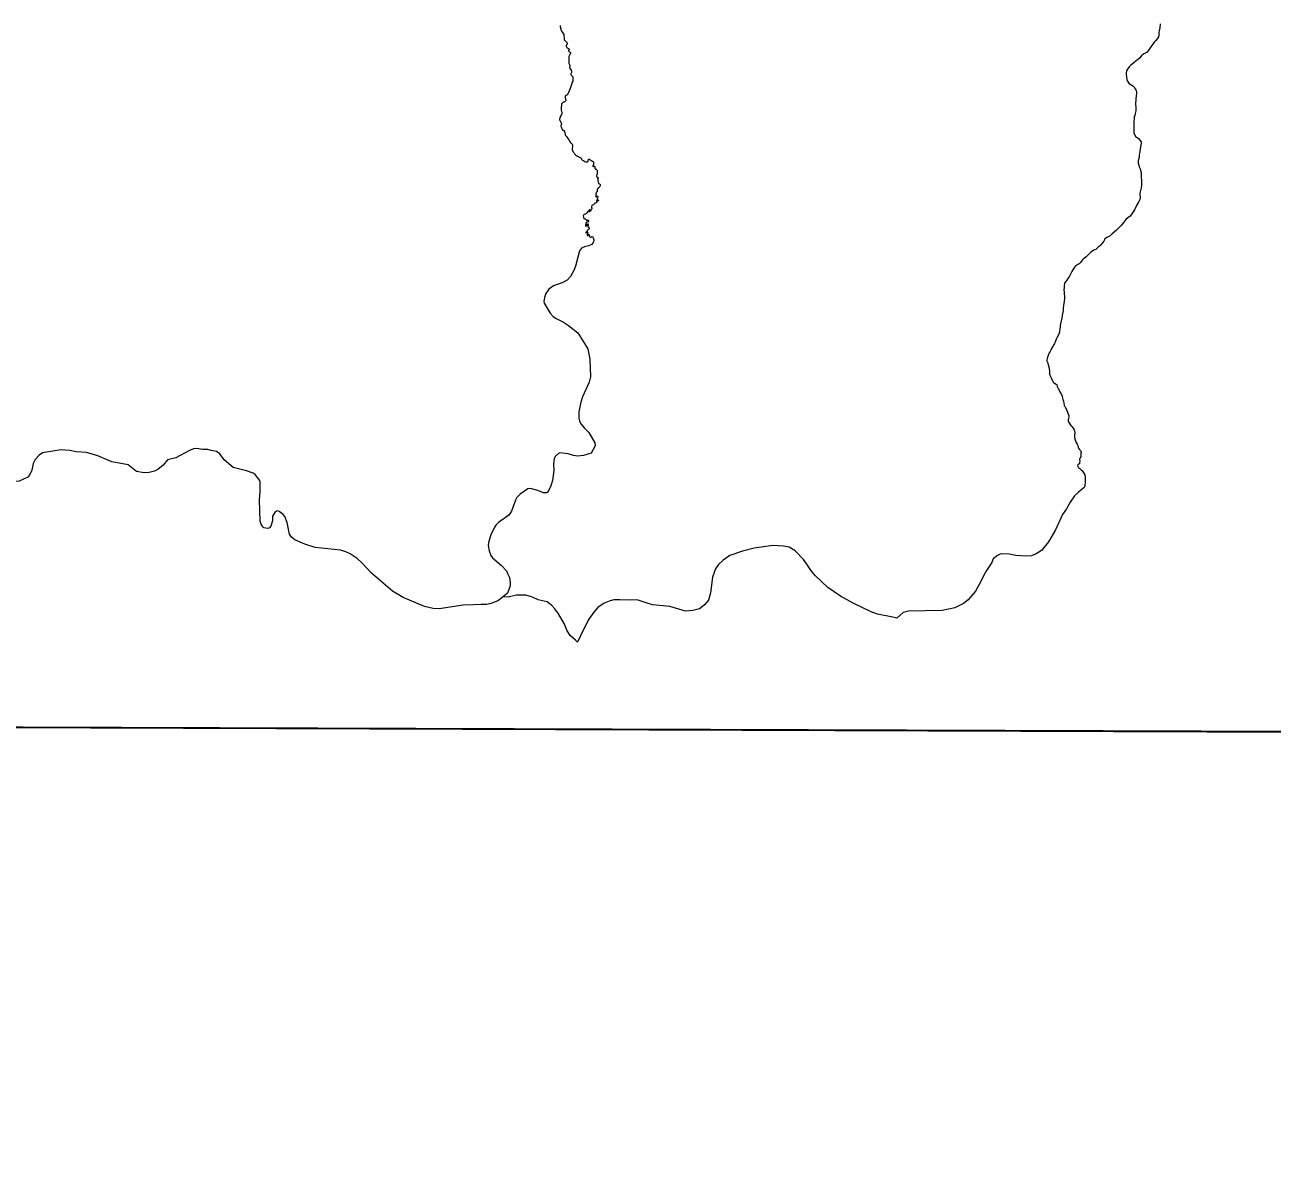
# Model space of a CAD drawing. Extents: x 553962 to 842807, y 8883888 to 9032388.
# Drawn here: x 611890 to 614173, y 8909058 to 8911161 of the extents above; entities that cross this region are included whole.
import ezdxf

# ---------------------------------------------------------------- set-up
doc = ezdxf.new("R2010")
doc.units = 0
doc.header["$LTSCALE"] = 200
doc.layers.add('6', color=7, linetype='Continuous', lineweight=13)

msp = doc.modelspace()

# ---------------------------------------------------------------- linework, layer by layer
at = {"layer": '6'}
msp.add_line((574653.9, 8910009.3), (626625.7, 8909822.1), dxfattribs=at)
for points in [[(612870, 8911160.6), (612870.2, 8911158.5), (612871, 8911154.3), (612871.2, 8911152.6), (612871.6, 8911151.3), (612872.5, 8911149.8), (612875.7, 8911145.6), (612876.6, 8911143.7), (612876.9, 8911140.7), (612877, 8911138.6), (612877, 8911136), (612877.1, 8911134.4), (612877.8, 8911133.5), (612878.8, 8911132.1), (612881.5, 8911129.7), (612882.5, 8911128.8), (612882.8, 8911126.8), (612882.6, 8911126.4), (612881.7, 8911124.8), (612881, 8911123.3), (612881, 8911122.3), (612881.3, 8911121.4), (612882.3, 8911120.3), (612883.6, 8911119.2), (612885, 8911118.3), (612885.8, 8911117.8), (612886.2, 8911116.9), (612886.3, 8911116), (612885.4, 8911114.6), (612885.2, 8911114.1), (612885.6, 8911113.2), (612886.1, 8911112.8), (612886.9, 8911112.2), (612887.6, 8911111.8), (612888.3, 8911111.2), (612888.6, 8911110.8), (612888.7, 8911110.1), (612888.7, 8911109.2), (612888.5, 8911108.4), (612887.9, 8911106.8), (612887.2, 8911106.1), (612886.2, 8911105), (612885.7, 8911103.9), (612885.5, 8911103.1), (612885.7, 8911101.4), (612886, 8911100.1), (612886, 8911096.1)], [(613967.7, 8911163.2), (613967.1, 8911156.4), (613966.2, 8911150.8), (613965.8, 8911148.1), (613965.7, 8911142.8), (613964.8, 8911139.7), (613963.2, 8911136.5), (613959.5, 8911132.2), (613957.2, 8911129.9), (613954.8, 8911125.9), (613951.1, 8911121.5), (613948.5, 8911117.8), (613945.3, 8911113.3), (613943.9, 8911111.8), (613937.8, 8911108.3), (613933.6, 8911104.8), (613930.1, 8911100.6), (613926.5, 8911097.3), (613920.7, 8911092.4), (613917, 8911089.5), (613913.8, 8911087), (613911, 8911084.6), (613908.2, 8911080.6), (613906.3, 8911077.3), (613905.5, 8911074), (613905.7, 8911070.7)], [(612886, 8911096.1), (612886, 8911095.7), (612885.7, 8911092.9), (612885.7, 8911091.7), (612885.9, 8911090.9), (612886.2, 8911089.9), (612886.9, 8911088.7), (612887.5, 8911087), (612887.5, 8911085.5), (612887.3, 8911084.3), (612887.3, 8911083.3), (612887.7, 8911082.1), (612888.8, 8911080.4), (612889.9, 8911078.4), (612890.8, 8911075.4), (612890.9, 8911074.4), (612890.3, 8911072.9), (612889.5, 8911072.2), (612889.2, 8911071.4), (612889.4, 8911070.4), (612890, 8911069.6), (612891.6, 8911068.2), (612893, 8911066.1), (612893.2, 8911064.9), (612893.2, 8911062.9), (612893.2, 8911061.3), (612893.3, 8911060.2), (612893.2, 8911058.7), (612892.1, 8911056.8), (612890.5, 8911052.5), (612888.3, 8911044.8), (612887.3, 8911042), (612885.3, 8911038), (612883.9, 8911035.1), (612882.5, 8911033.2), (612880.3, 8911032.3), (612879.2, 8911031.5), (612878.8, 8911030.7), (612878.8, 8911029.7), (612878.8, 8911028.4), (612879.6, 8911025.6), (612880.2, 8911023.6), (612880.1, 8911022.8), (612879.7, 8911022.1), (612879.1, 8911021.3), (612877.8, 8911020.6), (612876.9, 8911020.3), (612875.7, 8911019.9), (612873.7, 8911018.5), (612872.5, 8911016.7), (612872.3, 8911013), (612871.7, 8911010.8), (612871.5, 8911009.2), (612871.5, 8911007.4), (612871.6, 8911006.2), (612872, 8911005.1), (612872.5, 8911003.1), (612873, 8911001.7), (612872.9, 8911000.1), (612872.7, 8910998.3), (612872.1, 8910997.4), (612871.8, 8910996.5), (612870.5, 8910994.1), (612869.2, 8910990.6), (612868.7, 8910989.1), (612868.6, 8910988.1), (612869.5, 8910986.6), (612870, 8910986.1), (612870.8, 8910984.9), (612871.2, 8910984.1), (612871.4, 8910982.9), (612871.7, 8910981.6), (612872.1, 8910980.7), (612872.2, 8910979.9), (612871.8, 8910978.7), (612871.1, 8910977.3), (612871.1, 8910976.3), (612871.5, 8910974.7), (612872.4, 8910973.2), (612873.5, 8910970.8), (612874.1, 8910968.9), (612874.6, 8910968.5), (612875.2, 8910968.6), (612875.7, 8910968.5), (612876.9, 8910968), (612877.6, 8910966.4), (612878, 8910965.1), (612878.2, 8910963.9), (612879.1, 8910961.1), (612880, 8910959.1), (612881.5, 8910957.1), (612884, 8910953.5), (612886, 8910950.8), (612887.1, 8910948.4), (612888.1, 8910946.9), (612889.3, 8910945.7), (612891.2, 8910944.1), (612892.2, 8910942.9), (612892.5, 8910941.8), (612892.8, 8910940.3), (612892.8, 8910939.2)], [(613905.7, 8911070.7), (613906.7, 8911061.6), (613907.9, 8911058.6), (613910.9, 8911054.8), (613912.8, 8911052.8), (613917.7, 8911049.7), (613921.4, 8911046.2), (613922.5, 8911044.6), (613923.9, 8911041.5), (613924.7, 8911039.5), (613924.8, 8911036.7), (613923.9, 8911031.6), (613923.4, 8911026.2), (613923, 8911016), (613923.2, 8911011.7), (613923.7, 8911009.6)], [(613923.7, 8911009.6), (613923.4, 8911004.1), (613922.3, 8910999.1), (613921.6, 8910995.9), (613920.6, 8910993.5), (613920.2, 8910990.8), (613919.6, 8910983.3), (613919.7, 8910972.5), (613919.7, 8910965.9), (613920, 8910963.9), (613922, 8910958.4), (613923, 8910957), (613925.6, 8910955.1), (613927.6, 8910954), (613928.3, 8910953.5)], [(613928.3, 8910953.5), (613933.1, 8910947.2), (613933.2, 8910944.8), (613932.9, 8910941.7), (613931.1, 8910934), (613930.9, 8910929.6), (613929.9, 8910925.9), (613929.5, 8910923.4), (613929.8, 8910920.8), (613929.5, 8910918.5), (613927.9, 8910913.2), (613927.6, 8910910.2), (613927.8, 8910908.3), (613928.8, 8910904.8), (613929.5, 8910901.6), (613931.4, 8910897.8), (613932.2, 8910895.3), (613933, 8910891.4), (613933.2, 8910886.4), (613933.6, 8910872.7), (613934, 8910868.4), (613933.5, 8910863.2), (613930.9, 8910853.3), (613930.7, 8910851.1), (613931.3, 8910845.2), (613930.7, 8910841.7), (613929, 8910838), (613924.9, 8910830.6), (613920.9, 8910822.8), (613916, 8910815.5), (613913, 8910811.6), (613909, 8910808), (613905.3, 8910805), (613901.6, 8910800.4), (613896.1, 8910793.5), (613888.2, 8910785.5), (613880.1, 8910779), (613874.6, 8910774.1), (613870.3, 8910772.2), (613866.8, 8910770)], [(612892.8, 8910939.2), (612892.5, 8910938), (612892, 8910936.1), (612891.9, 8910933.6), (612892.3, 8910931.7), (612893.3, 8910929.9), (612894.7, 8910927.6), (612896.3, 8910925.2), (612898.7, 8910923), (612900.5, 8910921.5), (612901.9, 8910920.9), (612903.3, 8910920.3), (612905.2, 8910919.5), (612906.3, 8910918.5), (612908, 8910917.3), (612909.5, 8910915.3), (612910.4, 8910913.9), (612912.2, 8910913.1), (612913.4, 8910912.4), (612915.2, 8910911.6), (612917, 8910911.1), (612918, 8910910.9), (612919.8, 8910910.9), (612920.8, 8910911.3), (612921, 8910911.8), (612921.2, 8910912.6), (612921.2, 8910913.6), (612921.1, 8910914.2), (612921.6, 8910915), (612922.3, 8910915.8), (612922.8, 8910915.8), (612924, 8910915.4), (612925, 8910914.6), (612926.6, 8910913.2), (612928, 8910912.6), (612929.2, 8910911.8), (612930.2, 8910911.3), (612930.6, 8910911), (612931, 8910910.2), (612931.2, 8910908.8), (612931.2, 8910907.2), (612930.8, 8910905.6), (612930, 8910904.3), (612929.8, 8910903.6), (612929.7, 8910903), (612929.7, 8910902.6), (612930.1, 8910902.2), (612930.5, 8910902.2), (612931.1, 8910902.5), (612931.5, 8910902.7), (612932.4, 8910902.8), (612932.9, 8910902.7), (612933.5, 8910902.1), (612933.5, 8910900.6), (612933.5, 8910899.2), (612933.7, 8910898.3), (612934.1, 8910897.7), (612934.8, 8910897.4), (612935.7, 8910897.2), (612936.4, 8910896.8), (612937.1, 8910896.1), (612937.5, 8910895), (612937.7, 8910893.2), (612937.9, 8910890.7), (612937.7, 8910888.7), (612937.3, 8910887.1), (612936.7, 8910885.7), (612936.4, 8910884.7), (612937, 8910883.8), (612937.3, 8910883.4), (612937.4, 8910882.7), (612937.4, 8910882.1), (612937.5, 8910881.7), (612938, 8910881.3), (612938.7, 8910881.5), (612939.3, 8910881.6), (612940, 8910881.1), (612939.7, 8910880.3), (612939.3, 8910879.9), (612939, 8910878.4), (612938.9, 8910876.9), (612939.1, 8910875.8), (612939.3, 8910875), (612939.5, 8910873.6), (612939.9, 8910872.2), (612940.3, 8910871.4), (612941.8, 8910870.4), (612942.5, 8910869.8), (612942.9, 8910869.2), (612943, 8910868.4), (612942.9, 8910867), (612942.5, 8910865.5), (612941.6, 8910864.4), (612940.6, 8910863.4), (612938.5, 8910861.4), (612938.1, 8910860.8), (612937.9, 8910859.8), (612937.9, 8910858.4), (612937.8, 8910857.7), (612937.7, 8910856.6), (612937.5, 8910855.9)], [(612937.5, 8910855.9), (612936.5, 8910855.3), (612935.9, 8910854.3), (612935.5, 8910853.3), (612935.6, 8910851.6), (612935.5, 8910849.7), (612935.3, 8910847.8), (612935.5, 8910847), (612935.9, 8910846.6), (612936.3, 8910846.8), (612936.8, 8910847.3), (612937.2, 8910847.6), (612937.9, 8910847.9), (612938.5, 8910847.8), (612938.8, 8910847.2), (612939, 8910846.5), (612938.4, 8910844.6), (612937.7, 8910843), (612937.5, 8910842.2), (612937.5, 8910841.6), (612937.9, 8910841.1), (612938.3, 8910841.1), (612938.8, 8910841.1), (612940.1, 8910840.8), (612940.3, 8910840.4), (612940.3, 8910839.8), (612939.7, 8910839.6), (612938.9, 8910839.6), (612938.1, 8910839.8), (612937.2, 8910840.1), (612936.6, 8910840.2), (612936.3, 8910839.8), (612936.4, 8910839), (612936.9, 8910838.1), (612937.3, 8910836.9), (612936.7, 8910836), (612935.8, 8910836), (612934.5, 8910835.4), (612933.3, 8910835), (612932.8, 8910834.5), (612932.2, 8910833.6), (612931.2, 8910831.8), (612928.7, 8910831.4), (612927.6, 8910830.3), (612927.2, 8910828.9), (612927.1, 8910827.7), (612927.6, 8910825.7), (612927.8, 8910825.1), (612927.6, 8910824.5), (612927.1, 8910824), (612926.3, 8910823.6), (612926.1, 8910822.9), (612926.2, 8910822.3), (612926.4, 8910821.5), (612926.1, 8910821.2), (612925.9, 8910821.2), (612925.6, 8910821.5), (612925.1, 8910822), (612924.7, 8910822.3), (612924.5, 8910822.6), (612924.1, 8910822.8), (612923.6, 8910822.8), (612923.1, 8910822.6), (612923, 8910822.1), (612923.2, 8910821.4), (612923.5, 8910820.8), (612923.9, 8910820.1), (612924.1, 8910819.7), (612924, 8910819.3), (612923.6, 8910819), (612923.2, 8910819.1), (612922.8, 8910819.5), (612922, 8910820.1), (612921.6, 8910820.4), (612921.1, 8910820.4), (612920.5, 8910820.1), (612920, 8910819.4), (612919, 8910817.4), (612917.9, 8910816.3), (612917, 8910815.9), (612914.6, 8910814.4), (612913.7, 8910814.1), (612912.9, 8910813.4), (612912.3, 8910811.9), (612912.4, 8910809.3), (612912.5, 8910808.5), (612913.1, 8910807.8), (612913.4, 8910807.3), (612913.9, 8910806.9), (612914.8, 8910806.6), (612915.5, 8910806.3), (612916.3, 8910806.1), (612916.7, 8910805.6), (612917.3, 8910804.8), (612917.7, 8910804.2), (612918.1, 8910803.9), (612918.5, 8910803.7), (612919, 8910803.6), (612919.5, 8910803.7), (612920.1, 8910803.9), (612920.5, 8910804)], [(612920.5, 8910804), (612921, 8910804), (612921.5, 8910803.5), (612921.8, 8910802.7), (612921.5, 8910801.5), (612921.2, 8910801.1), (612920.3, 8910800.4), (612919.7, 8910800.2), (612918.6, 8910800.1), (612918, 8910800), (612917.5, 8910799.4), (612917.1, 8910799.1), (612916.9, 8910798.1), (612917, 8910796.9), (612916.8, 8910796.3), (612916.5, 8910795.6), (612916.4, 8910794.9), (612916.2, 8910794), (612916.5, 8910793.5), (612917, 8910793), (612917.8, 8910793.2), (612918.5, 8910794), (612919.3, 8910795.5), (612919.6, 8910796.3), (612919.9, 8910797.1), (612920.4, 8910797.3), (612920.9, 8910797.2), (612921.2, 8910796.6), (612921.4, 8910795.9), (612921, 8910794.6), (612920.5, 8910793.2), (612920.6, 8910792.4), (612921, 8910791.5), (612921.7, 8910791.2), (612922.7, 8910790.6), (612923.1, 8910790), (612923.3, 8910789.2), (612923.1, 8910788.2), (612922.4, 8910787.4), (612921.2, 8910787), (612920.4, 8910786.4), (612919.8, 8910785.5), (612919.6, 8910784.1), (612919.1, 8910783.5), (612917.4, 8910782), (612917, 8910781.2), (612916.8, 8910780.7), (612917.3, 8910780.3), (612918, 8910780.7), (612918.8, 8910781.4), (612919.4, 8910781.8), (612920, 8910781.8), (612920.3, 8910781.5), (612920.4, 8910780.8), (612919.7, 8910779.1), (612919.2, 8910777.3), (612919.2, 8910776.4), (612919.5, 8910775.9), (612920, 8910775.8), (612920.5, 8910775.9), (612921, 8910776), (612921.5, 8910777.2), (612921.8, 8910777.6), (612922.3, 8910777.6), (612922.8, 8910777.2), (612923.1, 8910776.6), (612923.5, 8910774.8), (612923.8, 8910774.1), (612924.1, 8910773.6), (612924.8, 8910773), (612925.6, 8910772.9), (612926.5, 8910773.2), (612927.1, 8910773.6), (612928.2, 8910773.9), (612929, 8910773.8), (612929.5, 8910773.4), (612929.9, 8910772.8), (612930.3, 8910771.7), (612930.8, 8910770.1), (612931.6, 8910768.3), (612931.5, 8910767), (612931.1, 8910764.1)], [(612931.1, 8910764.1), (612928.1, 8910759.2), (612921.5, 8910757.2), (612914.5, 8910755.2), (612908.8, 8910752.6), (612905.2, 8910747.7), (612898.3, 8910719.7), (612895.2, 8910712), (612888.8, 8910701.1), (612882.7, 8910694), (612874.9, 8910690.2), (612858, 8910683.7), (612849.3, 8910677.5), (612843.7, 8910669.8), (612841.5, 8910662.6), (612840.3, 8910655.4), (612840.5, 8910652), (612851.8, 8910633.8), (612857.4, 8910627.6), (612861.4, 8910624.6), (612875.9, 8910617.1), (612885, 8910611.3), (612902.2, 8910597.7), (612920.4, 8910568.2), (612924.4, 8910549.6), (612925.6, 8910517.5), (612923.3, 8910507.4), (612910.9, 8910480.7), (612907.6, 8910470.6), (612904.4, 8910453.3), (612904.3, 8910441.5), (612905.1, 8910436.9), (612908, 8910431.4), (612914.2, 8910423.1), (612922.3, 8910415.6), (612933.4, 8910396.5), (612934, 8910391), (612926.8, 8910377.8), (612912.6, 8910373), (612901.9, 8910372.2), (612894.1, 8910373.3), (612884.5, 8910376.2), (612869.3, 8910378.2), (612866.7, 8910377.1), (612860.6, 8910371.5), (612858.8, 8910367.3), (612857.9, 8910358), (612858.1, 8910345.7), (612855.7, 8910327.7), (612852.6, 8910317.6), (612847.3, 8910306.2), (612845.2, 8910305.1), (612839.5, 8910304.7), (612829, 8910309.1), (612815.4, 8910312.6), (612810.8, 8910312.1), (612796.6, 8910302.2)], [(613866.8, 8910769.9), (613866, 8910767.8), (613864.8, 8910765.7), (613863.2, 8910763.3), (613858.9, 8910758.2)], [(613841.2, 8910745.3), (613839.2, 8910743.7), (613836.7, 8910741.2), (613834.6, 8910738.9), (613832.4, 8910736.8), (613828.6, 8910734), (613826.9, 8910732.5), (613825.6, 8910731.2), (613823.8, 8910728.9), (613821.3, 8910725.8), (613819.8, 8910724.2), (613817.3, 8910722.9), (613815.2, 8910721.8), (613813.3, 8910720.3), (613811.2, 8910717.7), (613810.1, 8910716.1), (613808.2, 8910713.2), (613806.5, 8910710.2), (613804.2, 8910706.1), (613801.9, 8910701.8), (613800.5, 8910699.3), (613796.9, 8910694.4), (613794.2, 8910690.7), (613793.2, 8910688.7), (613792.9, 8910687.8), (613792.2, 8910684.2), (613792.2, 8910680.7), (613791.9, 8910676.2), (613792.2, 8910672.4), (613792.6, 8910669.3), (613792.8, 8910665), (613792.9, 8910660.7), (613792.3, 8910655.9), (613791.5, 8910651.5), (613791, 8910648.6), (613790.5, 8910642.4), (613790.2, 8910638.4), (613788.6, 8910629.7), (613788.3, 8910625.4), (613787.6, 8910622.2), (613786.1, 8910617.2), (613785.1, 8910611.1), (613784.7, 8910609), (613784.5, 8910604.2), (613783.8, 8910599.6), (613782.4, 8910595.5), (613778.7, 8910588.5), (613777.6, 8910586.1), (613775.7, 8910580.6), (613774.8, 8910578.1), (613773.5, 8910576.3), (613772.5, 8910574.6), (613771, 8910572.4), (613769.3, 8910569.4), (613767.8, 8910566.2), (613766.5, 8910563.8), (613764.7, 8910560.9), (613763.1, 8910556.3), (613761.8, 8910553.1), (613761, 8910550.4), (613760.7, 8910547.9), (613760.7, 8910546), (613761.2, 8910544.7), (613761.6, 8910543.9), (613764.9, 8910533.2)], [(613859.2, 8910758.1), (613859, 8910757.8), (613857.8, 8910757.1), (613856.4, 8910756), (613854.5, 8910754.4), (613850, 8910750.6), (613846.4, 8910748.9), (613844.2, 8910747.5), (613841.2, 8910745.3)], [(613764.9, 8910533.2), (613765.1, 8910531.4), (613765.2, 8910529.3), (613765.6, 8910525.5), (613765.7, 8910521.9), (613766.1, 8910520.2), (613767.1, 8910518.1), (613768.3, 8910515.4), (613768.9, 8910513.8), (613771.4, 8910509.2), (613773, 8910507), (613774.7, 8910505.5), (613777.9, 8910504), (613778.7, 8910503.4), (613779.1, 8910502.7), (613779.7, 8910500.2), (613780.4, 8910498.1), (613781.4, 8910495.6), (613783.7, 8910491.8), (613784.6, 8910489.9), (613787.2, 8910484.7), (613788.4, 8910481.6), (613789.3, 8910477.9), (613790.1, 8910475.9), (613790.9, 8910472.6)], [(613790.9, 8910472.6), (613792, 8910465.4), (613792.2, 8910464), (613793.2, 8910463.4), (613794, 8910462.5), (613794.6, 8910460.9), (613797.3, 8910455.7), (613799.8, 8910449.5), (613800.9, 8910445.8), (613800.9, 8910444.2), (613800.5, 8910441.8), (613799.4, 8910438.8), (613799.4, 8910436.6), (613800.7, 8910433.8), (613802.1, 8910431.6), (613804.7, 8910428.4), (613806.3, 8910426.1), (613808.5, 8910423.1), (613810.7, 8910420), (613811.3, 8910418.2), (613811.6, 8910414.9), (613811.5, 8910410.2), (613811.3, 8910407.1), (613812.1, 8910403.7), (613813.2, 8910400.2), (613814.3, 8910396.9), (613816.1, 8910394.2), (613817.4, 8910391.3), (613817.8, 8910388.6), (613818.5, 8910386.4), (613819.6, 8910385), (613821.9, 8910382.7), (613823, 8910381), (613823.4, 8910379.6), (613823.1, 8910377.7), (613822.8, 8910374.6), (613822.8, 8910372.5), (613823, 8910371.2), (613821, 8910367.3), (613820.5, 8910366.3), (613820.5, 8910365.5), (613820.7, 8910364.1), (613820.7, 8910362.8), (613820.4, 8910360.5), (613820.7, 8910359.5), (613820.6, 8910358.8), (613818.9, 8910357.3), (613817.1, 8910355.9), (613817, 8910354.4), (613817.2, 8910353.1), (613817.9, 8910351.8), (613818.8, 8910350.9), (613820.5, 8910349.8), (613822.1, 8910348.6), (613823.6, 8910346.3), (613824.4, 8910345.6), (613824.9, 8910345.3)], [(612320.1, 8910327.5), (612311.5, 8910338.5), (612308.2, 8910340.7), (612296.2, 8910345.3), (612271.6, 8910351.5), (612255.1, 8910365.2), (612247, 8910376.2), (612240.8, 8910380.6), (612231, 8910382.1), (612225.1, 8910384.2), (612215.1, 8910384), (612205.2, 8910386.2), (612198.9, 8910385.2), (612191.6, 8910382.1), (612166.7, 8910369), (612151.4, 8910365.1), (612143.4, 8910355.3), (612133.5, 8910347.8), (612127.6, 8910344.7), (612118, 8910342.2), (612108.7, 8910341.5), (612094.9, 8910343.9), (612079.4, 8910356.2), (612049.6, 8910361.9), (612023.6, 8910372.5), (612002.8, 8910378.7), (611984.1, 8910380.2), (611972.6, 8910382.4), (611956.9, 8910383.4), (611926, 8910379), (611922.6, 8910377.9), (611916.5, 8910373.7), (611909.4, 8910366), (611905.6, 8910358.7), (611902.8, 8910346.1), (611898.5, 8910337.1), (611895.5, 8910333.3)], [(611895.5, 8910333.3), (611879.8, 8910326.2), (611879.8, 8910326.2), (611865.1, 8910325), (611856.5, 8910321.6), (611850, 8910315.6), (611842.7, 8910307.3), (611832.5, 8910299.7), (611822.3, 8910296.9), (611810.7, 8910298.1)], [(612796.6, 8910302.2), (612796.6, 8910302.2), (612790.8, 8910296.4), (612787.9, 8910291.3), (612780.6, 8910271.5), (612776, 8910264), (612757, 8910250.3), (612752.1, 8910245.7), (612748.9, 8910241.1), (612742.9, 8910228.2), (612739.4, 8910216.7), (612738.2, 8910208.7), (612740.3, 8910198.6), (612743.3, 8910190), (612746.2, 8910185.8), (612762.3, 8910172), (612771.8, 8910162.1), (612773.3, 8910157.2), (612777.4, 8910150.1), (612778.7, 8910140.6), (612778.2, 8910134.8), (612773.7, 8910121.2), (612757.2, 8910107.8), (612746.9, 8910103.8), (612741.5, 8910102), (612735.2, 8910100.7), (612724.5, 8910100.7), (612710.7, 8910099.9), (612692.7, 8910099.2), (612648.4, 8910092.3), (612637.6, 8910093.1), (612621.7, 8910096.8), (612582.9, 8910113.5), (612563.2, 8910125.1), (612524.5, 8910157.8), (612507.8, 8910176), (612498.4, 8910184.4), (612485.5, 8910193.2), (612477.4, 8910197), (612468.1, 8910200.2), (612421.3, 8910204.8), (612402.6, 8910210.7), (612384.1, 8910219), (612378.5, 8910223.6), (612374.8, 8910229.2), (612370.3, 8910250.8), (612366, 8910261.7), (612363.3, 8910265.1), (612355.9, 8910270.8), (612352.9, 8910271.9), (612350.7, 8910271.6), (612347.5, 8910269.1), (612343.5, 8910262.3), (612343.2, 8910253.8), (612340.3, 8910244.1), (612337.9, 8910241), (612334.9, 8910239.6), (612327.8, 8910240.8), (612325.8, 8910242.7), (612322.8, 8910247.6), (612321, 8910252.9), (612319.7, 8910292.1), (612320.8, 8910307.3), (612320.8, 8910324.7), (612320.1, 8910327.5)], [(613825.2, 8910345.5), (613830.1, 8910337.9), (613830.9, 8910333.8), (613831, 8910325.1), (613830, 8910317.5), (613829, 8910314.8), (613818.3, 8910306.4), (613811.4, 8910299.7), (613803.4, 8910288.1), (613796.5, 8910275.6), (613789.5, 8910265.2), (613776.4, 8910237.4), (613763.8, 8910215.4), (613750.8, 8910199.5), (613740.9, 8910193.5), (613732.3, 8910189.8), (613722.2, 8910189.2), (613704, 8910189.9), (613691.5, 8910192.8), (613680.1, 8910193.4), (613675, 8910192.8), (613670, 8910190.3), (613662.4, 8910184.2), (613659.8, 8910177.1), (613650, 8910162.8), (613645.3, 8910154.3), (613640.6, 8910143.6), (613630.2, 8910125.1), (613616.7, 8910109.3), (613608, 8910102.2), (613592.2, 8910094.1), (613569.1, 8910089.8), (613507.2, 8910088.5), (613497.8, 8910085.6), (613486, 8910075.3)], [(613486, 8910075.3), (613478.5, 8910077.4), (613450.8, 8910082.8), (613439, 8910087.2), (613405.9, 8910102.9), (613383.2, 8910115.7), (613360, 8910131.8), (613337.5, 8910153), (613329.8, 8910161.3), (613321.6, 8910174.6), (613315.4, 8910182.8), (613299.8, 8910198.5), (613289, 8910205.5), (613278.4, 8910207.1), (613259.4, 8910208.2), (613224.7, 8910203.5), (613203.4, 8910198.2), (613180.6, 8910189.9), (613168.3, 8910181.7), (613159.7, 8910173.6), (613154.2, 8910165.8), (613148.9, 8910150.5), (613145.3, 8910121.9), (613141.4, 8910108.7), (613133.8, 8910099.7), (613127.6, 8910094.2), (613124.8, 8910092.7), (613112.6, 8910089.6), (613099.6, 8910088.5), (613070.9, 8910096.9), (613039.6, 8910099.8), (613030.9, 8910102.1), (613012.6, 8910108.5), (613008.9, 8910109.1), (612999.5, 8910108.5), (612979.1, 8910109.2), (612968.2, 8910108.8), (612959.4, 8910106.6), (612950.7, 8910103), (612939.1, 8910095.1), (612931.4, 8910086.2), (612922.6, 8910073.5), (612912.2, 8910053.8), (612901.8, 8910031.8)], [(612901.8, 8910031.8), (612897.8, 8910035), (612888.5, 8910043.9), (612882.6, 8910052.3), (612877.7, 8910064.3), (612867.1, 8910083.5), (612860.3, 8910092.6), (612854.5, 8910098.9), (612846.2, 8910105.3), (612829.9, 8910109.3), (612819.2, 8910114.1), (612807.3, 8910117.6), (612790, 8910117.3), (612774.5, 8910114.2), (612766.4, 8910114.6)]]:
    msp.add_lwpolyline(points, dxfattribs=at)
msp.add_lwpolyline([(618535.2, 8909853.3), (607574.3, 8909890.7), (607543.3, 8898835.3), (618504.2, 8898795.8)], close=True, dxfattribs=at)

doc.saveas('drawing.dxf')
